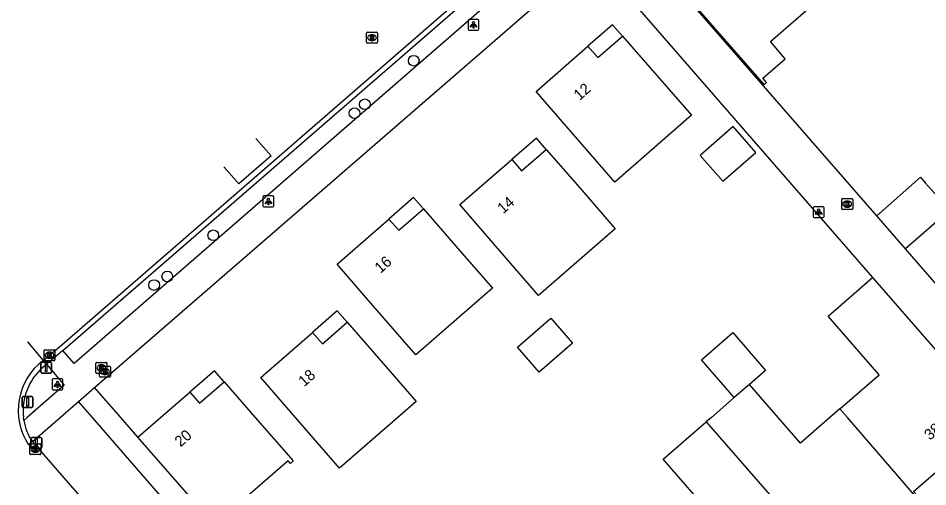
# Model space of a CAD drawing. Extents: x 155888 to 156864, y 383882 to 384671.
# Drawn here: x 156144.2 to 156227.5, y 384243.7 to 384286.6 of the extents above; entities that cross this region are included whole.
import ezdxf

# ---------------------------------------------------------------- set-up
doc = ezdxf.new("R2010")
doc.units = 0
for name, color, linetype in [('IMGEO_Afsluitpaal', 7, 'Continuous'), ('IMGEO_Boom', 7, 'Continuous'), ('IMGEO_Brandkraan', 7, 'Continuous'), ('IMGEO_Kolk', 7, 'Continuous'), ('IMGEO_Lichtpunt', 7, 'Continuous'), ('IMGEO_Pand', 7, 'Continuous'), ('IMGEO_Pand_nummerreeks', 7, 'Continuous'), ('IMGEO_Pand_overbouw', 7, 'Continuous'), ('IMGEO_Rijbaan_lokaal_gesloten', 7, 'Continuous'), ('IMGEO_Rijbaan_lokaal_open', 7, 'Continuous'), ('IMGEO_Rioolput', 7, 'Continuous'), ('IMGEO_Voetpad_open', 7, 'Continuous')]:
    doc.layers.add(name, color=color, linetype=linetype)

msp = doc.modelspace()

# ---------------------------------------------------------------- linework, layer by layer
at = {"layer": 'IMGEO_Afsluitpaal'}
for p, q in [((156146.302, 384254.182), (156146.302, 384254.982)), ((156146.302, 384254.982), (156146.302, 384254.182)), ((156146.402, 384255.082), (156147.192, 384255.082)), ((156147.192, 384255.082), (156146.402, 384255.082)), ((156147.292, 384254.982), (156147.292, 384254.182)), ((156147.292, 384254.182), (156147.292, 384254.982)), ((156147.192, 384254.082), (156146.402, 384254.082)), ((156146.402, 384254.082), (156147.192, 384254.082)), ((156144.598, 384251.026), (156144.598, 384251.826)), ((156144.598, 384251.826), (156144.598, 384251.026)), ((156144.698, 384251.926), (156145.488, 384251.926)), ((156145.488, 384251.926), (156144.698, 384251.926)), ((156145.588, 384251.826), (156145.588, 384251.026)), ((156145.588, 384251.026), (156145.588, 384251.826)), ((156145.488, 384250.926), (156144.698, 384250.926)), ((156144.698, 384250.926), (156145.488, 384250.926)), ((156145.402, 384247.278), (156145.402, 384248.078)), ((156145.402, 384248.078), (156145.402, 384247.278)), ((156145.502, 384248.178), (156146.292, 384248.178)), ((156146.292, 384248.178), (156145.502, 384248.178)), ((156146.392, 384248.078), (156146.392, 384247.278)), ((156146.392, 384247.278), (156146.392, 384248.078)), ((156146.292, 384247.178), (156145.502, 384247.178)), ((156145.502, 384247.178), (156146.292, 384247.178))]:
    msp.add_line(p, q, dxfattribs=at)
for points in [[(156146.722, 384254.957), (156146.872, 384254.957), (156146.872, 384254.207), (156146.722, 384254.207), (156146.722, 384254.957)], [(156145.018, 384251.801), (156145.168, 384251.801), (156145.168, 384251.051), (156145.018, 384251.051), (156145.018, 384251.801)], [(156145.822, 384248.053), (156145.972, 384248.053), (156145.972, 384247.303), (156145.822, 384247.303), (156145.822, 384248.053)]]:
    msp.add_lwpolyline(points, dxfattribs=at)
for centre, start, end in [((156146.402, 384254.982), 90, 180), ((156146.402, 384254.982), 90, 180), ((156147.192, 384254.982), 0, 90), ((156147.192, 384254.982), 360, 90), ((156146.402, 384254.182), 180, 270), ((156146.402, 384254.182), 180, 270), ((156147.192, 384254.182), 270, 0), ((156147.192, 384254.182), 270, 0), ((156144.698, 384251.826), 90, 180), ((156144.698, 384251.826), 90, 180), ((156145.488, 384251.826), 0, 90), ((156145.488, 384251.826), 360, 90), ((156144.698, 384251.026), 180, 270), ((156144.698, 384251.026), 180, 270), ((156145.488, 384251.026), 270, 0), ((156145.488, 384251.026), 270, 0), ((156145.502, 384248.078), 90, 180), ((156145.502, 384248.078), 90, 180), ((156146.292, 384248.078), 0, 90), ((156146.292, 384248.078), 360, 90), ((156145.502, 384247.278), 180, 270), ((156145.502, 384247.278), 180, 270), ((156146.292, 384247.278), 270, 0), ((156146.292, 384247.278), 270, 0)]:
    msp.add_arc(centre, 0.1, start, end, dxfattribs=at)
at = {"layer": 'IMGEO_Boom'}
for centre in [(156180.456, 384282.7), (156175.975, 384278.71), (156175.028, 384277.898), (156162.103, 384266.702), (156157.886, 384262.934), (156156.679, 384262.146)]:
    msp.add_circle(centre, 0.489, dxfattribs=at)
at = {"layer": 'IMGEO_Brandkraan'}
for p, q in [((156151.339, 384254.126), (156151.339, 384254.978)), ((156151.414, 384255.052), (156152.266, 384255.052)), ((156151.689, 384253.778), (156151.689, 384254.63)), ((156151.764, 384254.704), (156152.616, 384254.704)), ((156151.827, 384254.832), (156151.852, 384254.832)), ((156152.34, 384254.978), (156152.34, 384254.126)), ((156152.69, 384254.63), (156152.69, 384253.778)), ((156152.266, 384254.052), (156151.414, 384254.052)), ((156151.85, 384254.272), (156151.825, 384254.272)), ((156152.2, 384253.924), (156152.175, 384253.924)), ((156152.177, 384254.484), (156152.202, 384254.484)), ((156152.616, 384253.704), (156151.764, 384253.704))]:
    msp.add_line(p, q, dxfattribs=at)
for points in [[(156151.339, 384254.126), (156151.339, 384254.978)], [(156151.414, 384255.052), (156152.266, 384255.052)], [(156151.687, 384254.752), (156151.687, 384254.352), (156151.9, 384254.352)], [(156151.918, 384254.752), (156151.687, 384254.752)], [(156151.689, 384253.778), (156151.689, 384254.63)], [(156151.764, 384254.704), (156152.616, 384254.704)], [(156151.866, 384254.671), (156151.812, 384254.671), (156151.812, 384254.595)], [(156152.34, 384254.978), (156152.34, 384254.126)], [(156152.69, 384254.63), (156152.69, 384253.778)], [(156152.266, 384254.052), (156151.414, 384254.052)], [(156151.812, 384254.595), (156151.865, 384254.595)], [(156151.874, 384254.519), (156151.812, 384254.519), (156151.812, 384254.438)], [(156151.812, 384254.438), (156151.874, 384254.438)], [(156152.037, 384254.404), (156152.037, 384254.004), (156152.25, 384254.004)], [(156152.268, 384254.404), (156152.037, 384254.404)], [(156152.216, 384254.323), (156152.162, 384254.323), (156152.162, 384254.247)], [(156152.162, 384254.247), (156152.215, 384254.247)], [(156152.224, 384254.171), (156152.162, 384254.171), (156152.162, 384254.09)], [(156152.162, 384254.09), (156152.224, 384254.09)], [(156152.616, 384253.704), (156151.764, 384253.704)]]:
    msp.add_lwpolyline(points, dxfattribs=at)
for centre, radius, start, end in [((156151.416, 384254.976), 0.0765, 91.55205, 178.44795), ((156151.416, 384254.976), 0.0765, 91.55205, 178.44795), ((156151.766, 384254.628), 0.0765, 91.55205, 178.44795), ((156151.766, 384254.628), 0.0765, 91.55205, 178.44795), ((156151.867, 384254.633), 0.0379, 267.82845, 90.93552), ((156151.922, 384254.607), 0.145, 59.4692, 91.53667), ((156151.947, 384254.654), 0.0922, 285.51372, 58.15012), ((156152.264, 384254.976), 0.0765, 1.55205, 88.44795), ((156152.264, 384254.976), 0.0765, 1.55205, 88.44795), ((156152.614, 384254.628), 0.0765, 1.55205, 88.44795), ((156152.614, 384254.628), 0.0765, 1.55205, 88.44795), ((156151.416, 384254.128), 0.0765, 181.55205, 268.44795), ((156151.416, 384254.128), 0.0765, 181.55205, 268.44795), ((156151.875, 384254.478), 0.0404, 269.87594, 90.50774), ((156151.906, 384254.603), 0.251, 268.66757, 293.53466), ((156151.952, 384254.462), 0.105, 301.31148, 78.98903), ((156152.217, 384254.285), 0.0379, 267.82845, 90.93552), ((156152.225, 384254.13), 0.0404, 269.87594, 90.50774), ((156152.256, 384254.255), 0.251, 268.66757, 293.53466), ((156152.264, 384254.128), 0.0765, 271.55205, 358.44795), ((156152.264, 384254.128), 0.0765, 271.55205, 358.44795), ((156152.272, 384254.259), 0.145, 59.4692, 91.53667), ((156152.297, 384254.306), 0.0922, 285.51372, 58.15012), ((156152.302, 384254.114), 0.105, 301.31148, 78.98903), ((156151.766, 384253.78), 0.0765, 181.55205, 268.44795), ((156151.766, 384253.78), 0.0765, 181.55205, 268.44795), ((156152.614, 384253.78), 0.0765, 271.55205, 358.44795), ((156152.614, 384253.78), 0.0765, 271.55205, 358.44795)]:
    msp.add_arc(centre, radius, start, end, dxfattribs=at)
for centre, major_axis, ratio, start_param, end_param in [((156151.826, 384254.552), (-0.387, 0.002), 0.722429, 4.712389, 7.853982), ((156151.851, 384254.552), (-0.39, 0.002), 0.717154, 1.570796, 4.712389), ((156152.176, 384254.204), (-0.387, 0.002), 0.722429, 4.712389, 7.853982), ((156152.201, 384254.204), (-0.39, 0.002), 0.717154, 1.570796, 4.712389)]:
    msp.add_ellipse(centre, major_axis=major_axis, ratio=ratio, start_param=start_param, end_param=end_param, dxfattribs=at)
at = {"layer": 'IMGEO_Kolk'}
for p, q in [((156219.649, 384269.139), (156219.649, 384269.991)), ((156219.724, 384270.065), (156220.576, 384270.065)), ((156220.137, 384269.845), (156220.162, 384269.845)), ((156220.65, 384269.991), (156220.65, 384269.139)), ((156220.576, 384269.065), (156219.724, 384269.065)), ((156220.16, 384269.285), (156220.135, 384269.285)), ((156146.601, 384255.282), (156146.601, 384256.134)), ((156146.676, 384256.208), (156147.528, 384256.208)), ((156147.089, 384255.988), (156147.114, 384255.988)), ((156147.602, 384256.134), (156147.602, 384255.282)), ((156147.528, 384255.208), (156146.676, 384255.208)), ((156147.112, 384255.428), (156147.087, 384255.428)), ((156145.297, 384246.676), (156145.297, 384247.528)), ((156145.372, 384247.602), (156146.224, 384247.602)), ((156145.785, 384247.382), (156145.81, 384247.382)), ((156146.298, 384247.528), (156146.298, 384246.676)), ((156146.224, 384246.602), (156145.372, 384246.602)), ((156145.808, 384246.822), (156145.783, 384246.822))]:
    msp.add_line(p, q, dxfattribs=at)
for points in [[(156219.649, 384269.139), (156219.649, 384269.991)], [(156219.724, 384270.065), (156220.576, 384270.065)], [(156219.97, 384269.765), (156220.093, 384269.765), (156220.093, 384269.614), (156220.223, 384269.765), (156220.387, 384269.765), (156220.241, 384269.614), (156220.394, 384269.365), (156220.242, 384269.365), (156220.157, 384269.529), (156220.093, 384269.462), (156220.093, 384269.365), (156219.97, 384269.365), (156219.97, 384269.765)], [(156220.65, 384269.991), (156220.65, 384269.139)], [(156220.576, 384269.065), (156219.724, 384269.065)], [(156146.601, 384255.282), (156146.601, 384256.134)], [(156146.676, 384256.208), (156147.528, 384256.208)], [(156146.922, 384255.908), (156147.045, 384255.908), (156147.045, 384255.757), (156147.175, 384255.908), (156147.339, 384255.908), (156147.193, 384255.757), (156147.346, 384255.508), (156147.194, 384255.508), (156147.109, 384255.672), (156147.045, 384255.605), (156147.045, 384255.508), (156146.922, 384255.508), (156146.922, 384255.908)], [(156147.602, 384256.134), (156147.602, 384255.282)], [(156147.528, 384255.208), (156146.676, 384255.208)], [(156145.297, 384246.676), (156145.297, 384247.528)], [(156145.372, 384247.602), (156146.224, 384247.602)], [(156145.618, 384247.302), (156145.741, 384247.302), (156145.741, 384247.151), (156145.871, 384247.302), (156146.035, 384247.302), (156145.889, 384247.151), (156146.042, 384246.902), (156145.89, 384246.902), (156145.805, 384247.066), (156145.741, 384246.999), (156145.741, 384246.902), (156145.618, 384246.902), (156145.618, 384247.302)], [(156146.298, 384247.528), (156146.298, 384246.676)], [(156146.224, 384246.602), (156145.372, 384246.602)]]:
    msp.add_lwpolyline(points, dxfattribs=at)
for centre, start, end in [((156219.726, 384269.989), 91.55205, 178.44795), ((156219.726, 384269.989), 91.55205, 178.44795), ((156220.574, 384269.989), 1.55205, 88.44795), ((156220.574, 384269.989), 1.55205, 88.44795), ((156219.726, 384269.141), 181.55205, 268.44795), ((156219.726, 384269.141), 181.55205, 268.44795), ((156220.574, 384269.141), 271.55205, 358.44795), ((156220.574, 384269.141), 271.55205, 358.44795), ((156146.678, 384256.132), 91.55205, 178.44795), ((156146.678, 384256.132), 91.55205, 178.44795), ((156147.526, 384256.132), 1.55205, 88.44795), ((156147.526, 384256.132), 1.55205, 88.44795), ((156146.678, 384255.284), 181.55205, 268.44795), ((156146.678, 384255.284), 181.55205, 268.44795), ((156147.526, 384255.284), 271.55205, 358.44795), ((156147.526, 384255.284), 271.55205, 358.44795), ((156145.374, 384247.526), 91.55205, 178.44795), ((156145.374, 384247.526), 91.55205, 178.44795), ((156146.222, 384247.526), 1.55205, 88.44795), ((156146.222, 384247.526), 1.55205, 88.44795), ((156145.374, 384246.678), 181.55205, 268.44795), ((156145.374, 384246.678), 181.55205, 268.44795), ((156146.222, 384246.678), 271.55205, 358.44795), ((156146.222, 384246.678), 271.55205, 358.44795)]:
    msp.add_arc(centre, 0.0765, start, end, dxfattribs=at)
for centre, major_axis, ratio, start_param, end_param in [((156220.136, 384269.565), (-0.387, 0.002), 0.722429, 4.712389, 7.853982), ((156220.161, 384269.565), (-0.39, 0.002), 0.717154, 1.570796, 4.712389), ((156147.088, 384255.708), (-0.387, 0.002), 0.722429, 4.712389, 7.853982), ((156147.113, 384255.708), (-0.39, 0.002), 0.717154, 1.570796, 4.712389), ((156145.784, 384247.102), (-0.387, 0.002), 0.722429, 4.712389, 7.853982), ((156145.809, 384247.102), (-0.39, 0.002), 0.717154, 1.570796, 4.712389)]:
    msp.add_ellipse(centre, major_axis=major_axis, ratio=ratio, start_param=start_param, end_param=end_param, dxfattribs=at)
at = {"layer": 'IMGEO_Lichtpunt'}
for p, q in [((156185.431, 384286.397), (156185.431, 384285.59)), ((156185.431, 384286.397), (156185.431, 384285.59)), ((156186.333, 384286.492), (156185.525, 384286.492)), ((156186.333, 384286.492), (156185.525, 384286.492)), ((156186.427, 384285.59), (156186.427, 384286.397)), ((156186.427, 384285.59), (156186.427, 384286.397)), ((156185.525, 384285.496), (156186.333, 384285.496)), ((156185.525, 384285.496), (156186.333, 384285.496)), ((156166.649, 384270.21), (156166.649, 384269.403)), ((156166.649, 384270.21), (156166.649, 384269.403)), ((156167.551, 384270.305), (156166.743, 384270.305)), ((156167.551, 384270.305), (156166.743, 384270.305)), ((156167.645, 384269.403), (156167.645, 384270.21)), ((156167.645, 384269.403), (156167.645, 384270.21)), ((156166.743, 384269.309), (156167.551, 384269.309)), ((156166.743, 384269.309), (156167.551, 384269.309)), ((156217.036, 384269.223), (156217.036, 384268.416)), ((156217.036, 384269.223), (156217.036, 384268.416)), ((156217.938, 384269.318), (156217.13, 384269.318)), ((156217.938, 384269.318), (156217.13, 384269.318)), ((156218.032, 384268.416), (156218.032, 384269.223)), ((156218.032, 384268.416), (156218.032, 384269.223)), ((156217.13, 384268.322), (156217.938, 384268.322)), ((156217.13, 384268.322), (156217.938, 384268.322)), ((156147.332, 384253.444), (156147.332, 384252.637)), ((156147.332, 384253.444), (156147.332, 384252.637)), ((156148.234, 384253.539), (156147.426, 384253.539)), ((156148.234, 384253.539), (156147.426, 384253.539)), ((156148.328, 384252.637), (156148.328, 384253.444)), ((156148.328, 384252.637), (156148.328, 384253.444)), ((156147.426, 384252.543), (156148.234, 384252.543)), ((156147.426, 384252.543), (156148.234, 384252.543))]:
    msp.add_line(p, q, dxfattribs=at)
for points in [[(156185.805, 384286.061), (156185.844, 384286.033), (156185.656, 384285.771), (156185.618, 384285.798), (156185.805, 384286.061)], [(156185.907, 384286.013), (156185.954, 384286.013), (156185.954, 384285.691), (156185.907, 384285.691), (156185.907, 384286.013)], [(156186.017, 384286.033), (156186.055, 384286.06), (156186.242, 384285.798), (156186.203, 384285.77), (156186.017, 384286.033)], [(156167.023, 384269.874), (156167.062, 384269.846), (156166.874, 384269.584), (156166.836, 384269.611), (156167.023, 384269.874)], [(156167.125, 384269.826), (156167.172, 384269.826), (156167.172, 384269.504), (156167.125, 384269.504), (156167.125, 384269.826)], [(156167.235, 384269.846), (156167.273, 384269.873), (156167.46, 384269.611), (156167.421, 384269.583), (156167.235, 384269.846)], [(156217.41, 384268.887), (156217.449, 384268.859), (156217.261, 384268.597), (156217.223, 384268.624), (156217.41, 384268.887)], [(156217.512, 384268.839), (156217.559, 384268.839), (156217.559, 384268.517), (156217.512, 384268.517), (156217.512, 384268.839)], [(156217.622, 384268.859), (156217.66, 384268.886), (156217.847, 384268.624), (156217.808, 384268.596), (156217.622, 384268.859)], [(156147.706, 384253.108), (156147.745, 384253.08), (156147.557, 384252.818), (156147.519, 384252.845), (156147.706, 384253.108)], [(156147.808, 384253.06), (156147.855, 384253.06), (156147.855, 384252.738), (156147.808, 384252.738), (156147.808, 384253.06)], [(156147.918, 384253.08), (156147.956, 384253.107), (156148.143, 384252.845), (156148.104, 384252.817), (156147.918, 384253.08)]]:
    msp.add_lwpolyline(points, dxfattribs=at)
for centre in [(156185.93, 384286.195), (156167.148, 384270.008), (156217.535, 384269.021), (156147.831, 384253.242)]:
    msp.add_circle(centre, 0.0994, dxfattribs=at)
for centre, start, end in [((156185.525, 384286.397), 90, 180), ((156185.525, 384286.397), 90, 180), ((156186.333, 384286.397), 0, 90), ((156186.333, 384286.397), 0, 90), ((156185.525, 384285.59), 180, 270), ((156185.525, 384285.59), 180, 270), ((156186.333, 384285.59), 270, 0), ((156186.333, 384285.59), 270, 360), ((156166.743, 384270.21), 90, 180), ((156166.743, 384270.21), 90, 180), ((156167.551, 384270.21), 0, 90), ((156167.551, 384270.21), 0, 90), ((156166.743, 384269.403), 180, 270), ((156166.743, 384269.403), 180, 270), ((156167.551, 384269.403), 270, 0), ((156167.551, 384269.403), 270, 360), ((156217.13, 384269.223), 90, 180), ((156217.13, 384269.223), 90, 180), ((156217.938, 384269.223), 0, 90), ((156217.938, 384269.223), 0, 90), ((156217.13, 384268.416), 180, 270), ((156217.13, 384268.416), 180, 270), ((156217.938, 384268.416), 270, 0), ((156217.938, 384268.416), 270, 360), ((156147.426, 384253.444), 90, 180), ((156147.426, 384253.444), 90, 180), ((156148.234, 384253.444), 0, 90), ((156148.234, 384253.444), 0, 90), ((156147.426, 384252.637), 180, 270), ((156147.426, 384252.637), 180, 270), ((156148.234, 384252.637), 270, 0), ((156148.234, 384252.637), 270, 360)]:
    msp.add_arc(centre, 0.0946, start, end, dxfattribs=at)
at = {"layer": 'IMGEO_Pand'}
for points in [[(156206.77, 384291.232), (156204.722, 384289.444), (156212.538, 384280.495), (156212.772, 384280.699), (156212.431, 384281.091), (156214.481, 384282.881), (156213.113, 384284.448), (156219.623, 384290.133), (156219.873, 384289.847), (156220.122, 384290.065), (156212.892, 384298.368), (156208.128, 384294.237), (156208.346, 384293.989), (156208.625, 384294.233), (156209.31, 384293.45), (156206.77, 384291.232)], [(156191.658, 384279.894), (156196.411, 384284.042), (156197.309, 384283.007), (156199.566, 384284.961), (156205.897, 384277.701), (156198.87, 384271.573), (156191.658, 384279.894)], [(156208.77, 384271.649), (156211.786, 384274.28), (156209.711, 384276.66), (156206.694, 384274.029), (156208.77, 384271.649)], [(156187.944, 384265.743), (156184.669, 384269.521), (156189.429, 384273.646), (156190.338, 384272.608), (156192.596, 384274.572), (156195.874, 384270.796), (156198.915, 384267.29), (156191.883, 384261.196), (156187.944, 384265.743)], [(156222.851, 384268.495), (156226.866, 384272.016), (156227.303, 384271.525), (156229.535, 384269.017)], [(156180.635, 384255.762), (156176.71, 384260.279), (156173.429, 384264.052), (156178.18, 384268.193), (156179.086, 384267.159), (156181.342, 384269.135), (156184.501, 384265.499), (156187.657, 384261.862), (156180.635, 384255.762)], [(156229.535, 384269.017), (156225.482, 384265.463)], [(156225.482, 384265.463), (156222.851, 384268.495)], [(156241.836, 384246.66), (156238.931, 384250), (156225.482, 384265.463)], [(156219.485, 384250.813), (156223.071, 384253.928), (156218.408, 384259.295), (156222.476, 384262.828)], [(156222.476, 384262.828), (156233.627, 384250), (156238.811, 384244.035)], [(156195.001, 384256.808), (156191.955, 384254.163), (156189.962, 384256.457), (156193.008, 384259.103), (156195.001, 384256.808)], [(156173.669, 384245.357), (156169.633, 384250), (156166.448, 384253.662), (156171.188, 384257.802), (156172.092, 384256.763), (156174.358, 384258.732), (156177.642, 384254.962), (156180.689, 384251.462), (156179.008, 384250), (156173.669, 384245.357)], [(156209.809, 384251.825), (156206.803, 384255.285), (156209.676, 384257.781), (156212.682, 384254.321), (156211.198, 384253.032)], [(156155.19, 384248.202), (156157.26, 384250), (156159.95, 384252.336), (156160.851, 384251.31), (156163.102, 384253.26), (156165.943, 384250), (156169.411, 384246.02), (156169.162, 384245.804), (156168.953, 384246.043), (156162.201, 384240.158)], [(156211.198, 384253.032), (156209.809, 384251.825)], [(156219.485, 384250.813), (156218.549, 384250), (156215.861, 384247.665), (156213.833, 384250), (156211.198, 384253.032)], [(156209.809, 384251.825), (156207.708, 384250), (156207.24, 384249.593)], [(156226.713, 384242.443), (156220.187, 384250), (156219.485, 384250.813)], [(156204.364, 384237.678), (156207.972, 384240.812), (156203.309, 384246.179), (156207.24, 384249.593)], [(156207.24, 384249.593), (156223.587, 384230.812)], [(156162.201, 384240.158), (156155.19, 384248.202)], [(156226.713, 384242.443), (156226.823, 384242.539), (156226.226, 384243.223), (156230.755, 384247.157), (156235.602, 384241.577), (156234.659, 384240.759), (156234.822, 384240.57)]]:
    msp.add_lwpolyline(points, dxfattribs=at)
at = {"layer": 'IMGEO_Pand_overbouw'}
for points in [[(156197.309, 384283.007), (156199.566, 384284.961), (156198.658, 384286.003), (156196.411, 384284.042)], [(156189.429, 384273.646), (156190.338, 384272.608), (156192.596, 384274.572), (156191.695, 384275.61)], [(156179.086, 384267.159), (156181.342, 384269.135), (156180.445, 384270.167), (156178.18, 384268.193)], [(156171.188, 384257.802), (156172.092, 384256.763), (156174.358, 384258.732), (156173.448, 384259.776)], [(156159.95, 384252.336), (156160.851, 384251.31), (156163.102, 384253.26), (156162.203, 384254.292)]]:
    msp.add_lwpolyline(points, close=True, dxfattribs=at)
at = {"layer": 'IMGEO_Rijbaan_lokaal_gesloten'}
for points in [[(156146.522, 384255.236), (156148.027, 384256.477), (156195.701, 384297.922), (156241.611, 384337.864)], [(156145.084, 384256.945), (156146.522, 384255.236)], [(156145.532, 384247.791), (156145.175, 384247.499)], [(156187.538, 384199.508), (156187.099, 384199.995), (156186.961, 384200.164), (156180.888, 384207.129), (156178.133, 384210.306), (156146.011, 384247.291), (156145.532, 384247.791)]]:
    msp.add_lwpolyline(points, dxfattribs=at)
msp.add_arc((156149.978, 384250.649), 5.743, 126.99052, 213.25724, dxfattribs=at)
at = {"layer": 'IMGEO_Rijbaan_lokaal_open'}
for points in [[(156148.331, 384256.132), (156196.003, 384297.575), (156241.908, 384337.514), (156242.433, 384337.97)], [(156222.851, 384268.495), (156199.823, 384294.964)], [(156196.813, 384292.349), (156222.476, 384262.828)], [(156165.99, 384275.576), (156167.39, 384273.979), (156164.424, 384271.419), (156163.064, 384272.968), (156163.064, 384272.968)], [(156165.99, 384275.576), (156165.99, 384275.576)], [(156148.331, 384256.132), (156147.461, 384255.402), (156146.818, 384254.885)], [(156146.514, 384254.633), (156146.818, 384254.885)], [(156146.522, 384255.236), (156146.818, 384254.885)], [(156144.753, 384249.73), (156144.716, 384250)]]:
    msp.add_lwpolyline(points, dxfattribs=at)
for centre, radius, start, end in [((156150.073, 384250.586), 5.389, 131.33135, 186.24764), ((156149.26, 384250.415), 4.558, 188.63784, 215.13809)]:
    msp.add_arc(centre, radius, start, end, dxfattribs=at)
at = {"layer": 'IMGEO_Rioolput'}
for p, q in [((156176.133, 384284.388), (156176.133, 384285.24)), ((156176.208, 384285.314), (156177.06, 384285.314)), ((156176.621, 384285.094), (156176.646, 384285.094)), ((156177.134, 384285.24), (156177.134, 384284.388)), ((156177.06, 384284.314), (156176.208, 384284.314)), ((156176.644, 384284.534), (156176.619, 384284.534))]:
    msp.add_line(p, q, dxfattribs=at)
for points in [[(156176.133, 384284.388), (156176.133, 384285.24)], [(156176.208, 384285.314), (156177.06, 384285.314)], [(156176.722, 384285.012), (156176.47, 384285.014), (156176.47, 384284.614)], [(156176.47, 384284.614), (156176.594, 384284.614), (156176.594, 384284.776), (156176.605, 384284.776)], [(156176.648, 384284.933), (156176.594, 384284.933), (156176.594, 384284.852)], [(156176.594, 384284.852), (156176.646, 384284.852)], [(156176.652, 384284.747), (156176.723, 384284.614), (156176.863, 384284.614), (156176.798, 384284.74)], [(156177.134, 384285.24), (156177.134, 384284.388)], [(156177.06, 384284.314), (156176.208, 384284.314)]]:
    msp.add_lwpolyline(points, dxfattribs=at)
for centre, radius, start, end in [((156176.21, 384285.238), 0.0765, 91.55205, 178.44795), ((156176.21, 384285.238), 0.0765, 91.55205, 178.44795), ((156176.604, 384284.723), 0.0533, 26.02933, 88.69889), ((156176.63, 384285.041), 0.19, 274.7715, 282.96867), ((156176.654, 384284.837), 0.0964, 77.00612, 93.18647), ((156176.668, 384284.894), 0.0378, 276.66336, 79.67722), ((156176.721, 384284.902), 0.109, 350.36119, 89.41601), ((156176.719, 384284.902), 0.112, 277.58423, 350.98172), ((156176.703, 384284.687), 0.108, 29.51342, 73.79051), ((156177.058, 384285.238), 0.0765, 1.55205, 88.44795), ((156177.058, 384285.238), 0.0765, 1.55205, 88.44795), ((156176.21, 384284.39), 0.0765, 181.55205, 268.44795), ((156176.21, 384284.39), 0.0765, 181.55205, 268.44795), ((156177.058, 384284.39), 0.0765, 271.55205, 358.44795), ((156177.058, 384284.39), 0.0765, 271.55205, 358.44795)]:
    msp.add_arc(centre, radius, start, end, dxfattribs=at)
for centre, major_axis, ratio, start_param, end_param in [((156176.62, 384284.814), (-0.387, 0.002), 0.722429, 4.712389, 7.853982), ((156176.645, 384284.814), (-0.39, 0.002), 0.717154, 1.570796, 4.712389)]:
    msp.add_ellipse(centre, major_axis=major_axis, ratio=ratio, start_param=start_param, end_param=end_param, dxfattribs=at)
at = {"layer": 'IMGEO_Voetpad_open'}
for points in [[(156243.423, 384336.821), (156243.39, 384336.792), (156197.186, 384296.583), (156149.366, 384254.957), (156148.331, 384256.132)], [(156151.225, 384252.74), (156196.813, 384292.349)], [(156146.818, 384254.885), (156148.442, 384252.972), (156145.06, 384250), (156144.753, 384249.73)], [(156149.771, 384251.478), (156151.225, 384252.74)], [(156155.19, 384248.202), (156153.62, 384250), (156151.225, 384252.74)], [(156145.532, 384247.791), (156148.072, 384250), (156149.771, 384251.478)], [(156191.739, 384203.118), (156151.054, 384250), (156149.771, 384251.478)]]:
    msp.add_lwpolyline(points, dxfattribs=at)

# ---------------------------------------------------------------- texts
at = {"layer": 'IMGEO_Pand_nummerreeks'}
for s, rotation, p in [('12', 41.11159, (156195.635, 384279.011)), ('14', 40.91209, (156188.641, 384268.623)), ('16', 41.0756, (156177.406, 384263.166)), ('18', 41.13454, (156170.425, 384252.78)), ('20', 40.9739, (156159.099, 384247.253)), ('38', 40.97789, (156227.726, 384247.865))]:
    msp.add_text(s, height=1, rotation=rotation, dxfattribs=at).set_placement(p)

doc.saveas('drawing.dxf')
